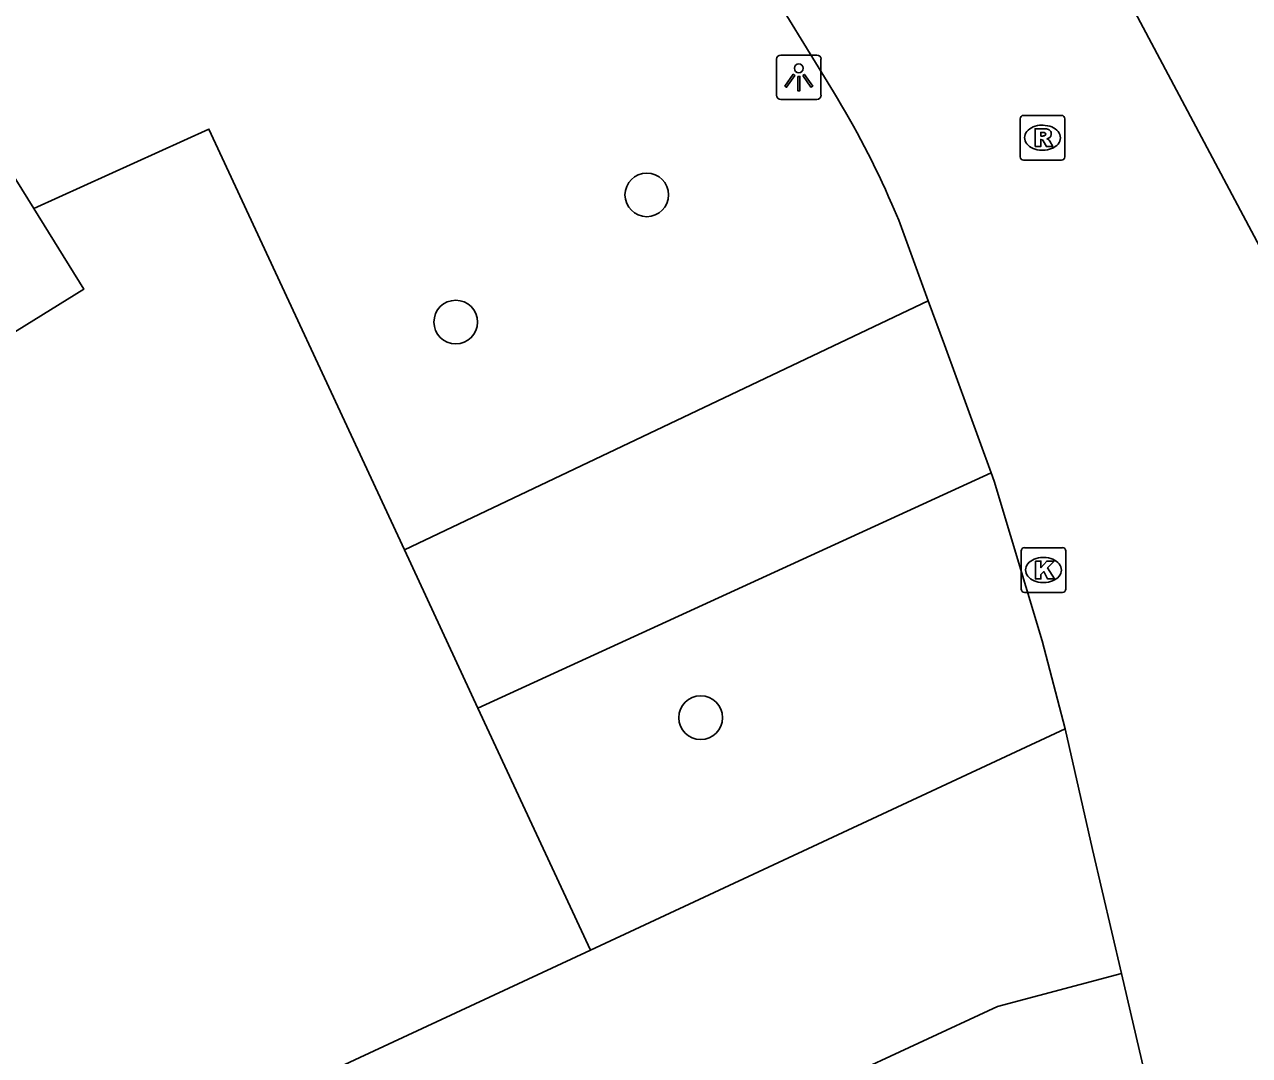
# Model space of a CAD drawing. Extents: x 160037 to 160839, y 385326 to 386441.
# Drawn here: x 160544.14 to 160571.55, y 386290.52 to 386313.6 of the extents above; entities that cross this region are included whole.
import ezdxf

# ---------------------------------------------------------------- set-up
doc = ezdxf.new("R2010")
doc.units = 0
for name, color, linetype in [('IMGEO_Boom', 7, 'Continuous'), ('IMGEO_Kolk', 7, 'Continuous'), ('IMGEO_Lichtpunt', 7, 'Continuous'), ('IMGEO_Muur', 7, 'Continuous'), ('IMGEO_Pand', 7, 'Continuous'), ('IMGEO_Rijbaan_lokaal_open', 7, 'Continuous'), ('IMGEO_Rioolput', 7, 'Continuous'), ('IMGEO_Voetpad_open', 7, 'Continuous')]:
    doc.layers.add(name, color=color, linetype=linetype)

msp = doc.modelspace()

# ---------------------------------------------------------------- linework, layer by layer
at = {"layer": 'IMGEO_Boom'}
for centre in [(160558.065, 386309.785), (160553.789, 386306.936), (160559.27, 386298.08)]:
    msp.add_circle(centre, 0.489, dxfattribs=at)
at = {"layer": 'IMGEO_Kolk'}
for p, q in [((160566.442, 386300.96), (160566.442, 386301.812)), ((160566.517, 386301.886), (160567.369, 386301.886)), ((160567.443, 386301.812), (160567.443, 386300.96)), ((160566.93, 386301.666), (160566.955, 386301.666)), ((160566.953, 386301.106), (160566.928, 386301.106)), ((160567.369, 386300.886), (160566.517, 386300.886))]:
    msp.add_line(p, q, dxfattribs=at)
for points in [[(160566.442, 386300.96), (160566.442, 386301.812)], [(160566.517, 386301.886), (160567.369, 386301.886)], [(160567.443, 386301.812), (160567.443, 386300.96)], [(160566.763, 386301.586), (160566.886, 386301.586), (160566.886, 386301.435), (160567.016, 386301.586), (160567.18, 386301.586), (160567.034, 386301.435), (160567.187, 386301.186), (160567.035, 386301.186), (160566.95, 386301.35), (160566.886, 386301.283), (160566.886, 386301.186), (160566.763, 386301.186), (160566.763, 386301.586)], [(160567.369, 386300.886), (160566.517, 386300.886)]]:
    msp.add_lwpolyline(points, dxfattribs=at)
for centre, start, end in [((160566.519, 386301.81), 91.552, 178.448), ((160566.519, 386301.81), 91.552, 178.448), ((160567.367, 386301.81), 1.552, 88.448), ((160567.367, 386301.81), 1.552, 88.448), ((160566.519, 386300.962), 181.552, 268.448), ((160566.519, 386300.962), 181.552, 268.448), ((160567.367, 386300.962), 271.552, 358.448), ((160567.367, 386300.962), 271.552, 358.448)]:
    msp.add_arc(centre, 0.0765, start, end, dxfattribs=at)
for centre, major_axis, ratio, start_param, end_param in [((160566.929, 386301.386), (-0.387, 0.002), 0.722429, 4.712389, 7.853982), ((160566.954, 386301.386), (-0.39, 0.002), 0.717154, 1.570796, 4.712389)]:
    msp.add_ellipse(centre, major_axis=major_axis, ratio=ratio, start_param=start_param, end_param=end_param, dxfattribs=at)
at = {"layer": 'IMGEO_Lichtpunt'}
for p, q in [((160560.968, 386312.82), (160560.968, 386312.013)), ((160560.968, 386312.82), (160560.968, 386312.013)), ((160561.87, 386312.915), (160561.062, 386312.915)), ((160561.87, 386312.915), (160561.062, 386312.915)), ((160561.964, 386312.013), (160561.964, 386312.82)), ((160561.964, 386312.013), (160561.964, 386312.82)), ((160561.062, 386311.919), (160561.87, 386311.919)), ((160561.062, 386311.919), (160561.87, 386311.919))]:
    msp.add_line(p, q, dxfattribs=at)
for points in [[(160561.342, 386312.484), (160561.381, 386312.456), (160561.193, 386312.194), (160561.155, 386312.221), (160561.342, 386312.484)], [(160561.444, 386312.436), (160561.491, 386312.436), (160561.491, 386312.114), (160561.444, 386312.114), (160561.444, 386312.436)], [(160561.554, 386312.456), (160561.592, 386312.483), (160561.779, 386312.221), (160561.74, 386312.193), (160561.554, 386312.456)]]:
    msp.add_lwpolyline(points, dxfattribs=at)
msp.add_circle((160561.467, 386312.618), 0.0994, dxfattribs=at)
for centre, start, end in [((160561.062, 386312.82), 90, 180), ((160561.062, 386312.82), 90, 180), ((160561.87, 386312.82), 0, 90), ((160561.87, 386312.82), 0, 90), ((160561.062, 386312.013), 180, 270), ((160561.062, 386312.013), 180, 270), ((160561.87, 386312.013), 270, 0), ((160561.87, 386312.013), 270, 360)]:
    msp.add_arc(centre, 0.0946, start, end, dxfattribs=at)
at = {"layer": 'IMGEO_Muur'}
for points in [[(160552.64, 386301.839), (160548.264, 386311.258), (160544.343, 386309.478)], [(160554.286, 386298.295), (160552.64, 386301.839)], [(160556.804, 386292.876), (160554.286, 386298.295)], [(160529.99, 386280.395), (160556.804, 386292.876)]]:
    msp.add_lwpolyline(points, dxfattribs=at)
at = {"layer": 'IMGEO_Pand'}
for points in [[(160515.945, 386303.28), (160519.934, 386305.877), (160539.175, 386317.811), (160544.343, 386309.478)], [(160523.747, 386290.568), (160527.215, 386292.719), (160525.586, 386295.345), (160528.927, 386297.417), (160545.463, 386307.672), (160544.343, 386309.478)]]:
    msp.add_lwpolyline(points, dxfattribs=at)
at = {"layer": 'IMGEO_Rijbaan_lokaal_open'}
for points in [[(160552.349, 386328.22), (160562.241, 386312.09)], [(160572.722, 386306.87), (160566.751, 386318.102), (160566.72, 386318.171)], [(160563.55, 386309.579), (160563.705, 386309.217), (160564.366, 386307.412)], [(160564.366, 386307.412), (160564.727, 386306.426), (160565.772, 386303.565)], [(160565.772, 386303.565), (160565.84, 386303.378), (160566.911, 386299.804), (160567.427, 386297.831)], [(160556.804, 386292.876), (160567.427, 386297.831)], [(160567.427, 386297.831), (160568.038, 386295.127), (160568.687, 386292.351)], [(160556.804, 386292.876), (160529.99, 386280.395)], [(160568.687, 386292.351), (160565.917, 386291.617), (160558.841, 386288.328)], [(160568.687, 386292.351), (160569.929, 386287.035), (160570.686, 386283.475)]]:
    msp.add_lwpolyline(points, dxfattribs=at)
msp.add_arc((160545.562, 386301.799), 19.598, 23.3905, 31.6762, dxfattribs=at)
at = {"layer": 'IMGEO_Rioolput'}
for p, q in [((160566.42, 386310.638), (160566.42, 386311.49)), ((160566.495, 386311.564), (160567.347, 386311.564)), ((160566.908, 386311.344), (160566.933, 386311.344)), ((160567.421, 386311.49), (160567.421, 386310.638)), ((160566.931, 386310.784), (160566.906, 386310.784)), ((160567.347, 386310.564), (160566.495, 386310.564))]:
    msp.add_line(p, q, dxfattribs=at)
for points in [[(160566.42, 386310.638), (160566.42, 386311.49)], [(160566.495, 386311.564), (160567.347, 386311.564)], [(160567.421, 386311.49), (160567.421, 386310.638)], [(160567.009, 386311.262), (160566.757, 386311.264), (160566.757, 386310.864)], [(160566.935, 386311.183), (160566.881, 386311.183), (160566.881, 386311.102)], [(160566.881, 386311.102), (160566.933, 386311.102)], [(160566.757, 386310.864), (160566.881, 386310.864), (160566.881, 386311.026), (160566.892, 386311.026)], [(160566.939, 386310.997), (160567.01, 386310.864), (160567.15, 386310.864), (160567.085, 386310.99)], [(160567.347, 386310.564), (160566.495, 386310.564)]]:
    msp.add_lwpolyline(points, dxfattribs=at)
for centre, radius, start, end in [((160566.497, 386311.488), 0.0765, 91.552, 178.448), ((160566.497, 386311.488), 0.0765, 91.552, 178.448), ((160567.345, 386311.488), 0.0765, 1.552, 88.448), ((160567.345, 386311.488), 0.0765, 1.552, 88.448), ((160566.917, 386311.291), 0.19, 274.7715, 282.9687), ((160566.941, 386311.087), 0.0964, 77.0061, 93.1865), ((160566.955, 386311.144), 0.0378, 276.6634, 79.6772), ((160567.008, 386311.152), 0.109, 350.3612, 89.416), ((160567.006, 386311.152), 0.112, 277.5842, 350.9817), ((160566.99, 386310.937), 0.108, 29.5134, 73.7905), ((160566.891, 386310.973), 0.0533, 26.0293, 88.6989), ((160566.497, 386310.64), 0.0765, 181.552, 268.448), ((160566.497, 386310.64), 0.0765, 181.552, 268.448), ((160567.345, 386310.64), 0.0765, 271.552, 358.448), ((160567.345, 386310.64), 0.0765, 271.552, 358.448)]:
    msp.add_arc(centre, radius, start, end, dxfattribs=at)
for centre, major_axis, ratio, start_param, end_param in [((160566.907, 386311.064), (-0.387, 0.002), 0.722429, 4.712389, 7.853982), ((160566.932, 386311.064), (-0.39, 0.002), 0.717154, 1.570796, 4.712389)]:
    msp.add_ellipse(centre, major_axis=major_axis, ratio=ratio, start_param=start_param, end_param=end_param, dxfattribs=at)
at = {"layer": 'IMGEO_Voetpad_open'}
for points in [[(160544.343, 386309.478), (160548.264, 386311.258), (160552.64, 386301.839)], [(160564.366, 386307.412), (160552.64, 386301.839)], [(160565.772, 386303.565), (160554.286, 386298.295)], [(160552.64, 386301.839), (160554.286, 386298.295)], [(160554.286, 386298.295), (160556.804, 386292.876)]]:
    msp.add_lwpolyline(points, dxfattribs=at)

doc.saveas('drawing.dxf')
